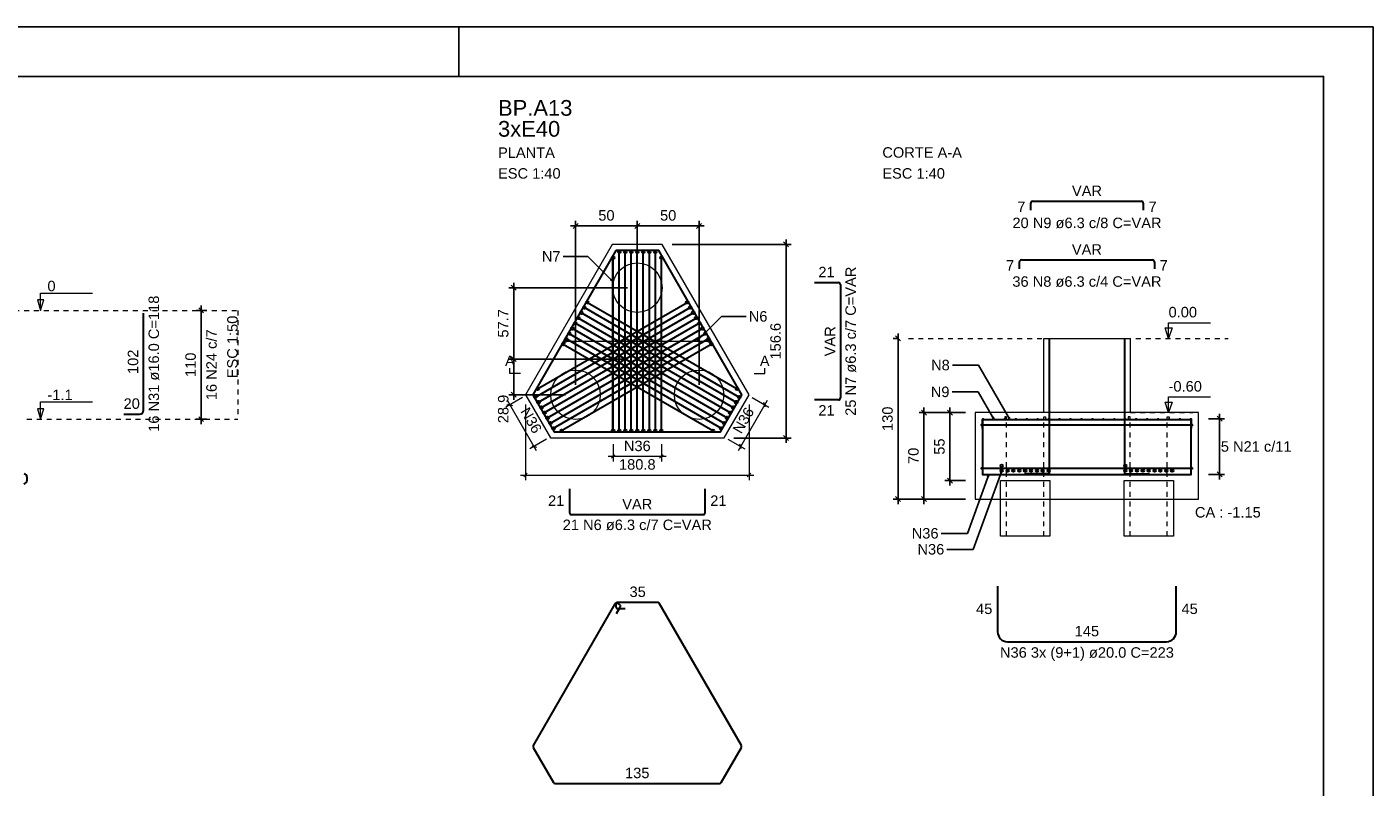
# Model space of a CAD drawing. Header units: millimetres. Extents: x 10 to 1250, y -62 to 528.
# Tile 804 of 909: x 758 to 786, y 113 to 128. Entities that reach past the tile are written whole.
import ezdxf

# ---------------------------------------------------------------- set-up
doc = ezdxf.new("R2010")
doc.units = ezdxf.units.MM
doc.header["$LTSCALE"] = 0.05
doc.linetypes.add('DOT', pattern=[6.35, 0, -6.35])
for name, color, linetype, lineweight in [('Descrição da armadura', 7, 'Continuous', 5), ('DT-Arm de distribuição', 5, 'Continuous', 5), ('DT-Barras na forma', 2, 'Continuous', 30), ('DT-Barras rebatidas', 2, 'Continuous', 30), ('DT-Cotas', 9, 'Continuous', 5), ('DT-Forma', 5, 'Continuous', 5), ('DT-Pontilhado', 9, 'DOT', 5), ('DT-Textos', 7, 'Continuous', 5), ('DT-Título', 3, 'Continuous', 20), ('Textos armaduras', 7, 'Continuous', 5)]:
    doc.layers.add(name, color=color, linetype=linetype, lineweight=lineweight)
doc.layers.add('FOLHA_PADRÃO', color=7, linetype='Continuous')
doc.styles.add('Arial', font='arial.ttf')
doc.styles.get("Standard").update_dxf_attribs({"font": 'arial.ttf'})
doc.dimstyles.get("Standard").update_dxf_attribs({"dimtxt": 0.18, "dimasz": 0.18, "dimexe": 0.18, "dimexo": 0.0625, "dimgap": 0.1, "dimtad": 1, "dimzin": 0, "dimdsep": 46, "dimtxsty": 'Standard', "dimblk": 'OBLIQUE', "dimcen": 0.1, "dimadec": 0, "dimazin": 0, "dimtfac": 1, "dimtofl": 0, "dimtmove": 0, "dimatfit": 3, "dimldrblk": 'OBLIQUE', "dimfxl": 1, "dimtolj": 1, "dimtzin": 0, "dimarcsym": 1})
doc.dimstyles.new('UM_40.000000', dxfattribs={"dimtxt": 0.18, "dimasz": 0.1, "dimexe": 0.1, "dimexo": 0.2, "dimgap": 0, "dimtad": 1, "dimtih": 1, "dimtoh": 1, "dimdec": 1, "dimlfac": 40, "dimzin": 0, "dimdsep": 46, "dimtxsty": 'Standard', "dimcen": 0.09, "dimdle": 0.1, "dimadec": 1, "dimazin": 2, "dimtfac": 1, "dimtdec": 4, "dimtofl": 0, "dimtmove": 0, "dimatfit": 3, "dimfxl": 1, "dimtolj": 1, "dimarcsym": 0})
doc.dimstyles.new('UM_50.000000', dxfattribs={"dimtxt": 0.18, "dimasz": 0.1, "dimexe": 0.1, "dimexo": 0.2, "dimgap": 0.1, "dimtad": 1, "dimdec": 1, "dimlfac": 50, "dimzin": 0, "dimdsep": 46, "dimtxsty": 'Standard', "dimblk": 'OBLIQUE', "dimcen": 0.09, "dimdle": 0.1, "dimadec": 1, "dimazin": 2, "dimtfac": 1, "dimtdec": 1, "dimtofl": 0, "dimtmove": 0, "dimatfit": 3, "dimldrblk": 'OBLIQUE', "dimfxl": 1, "dimtolj": 1, "dimarcsym": 1})

# ---------------------------------------------------------------- blocks, each defined once
blk = doc.blocks.new('_Oblique')
at = {"color": 0, "linetype": 'ByBlock', "lineweight": -2}
blk.add_line((-0.5, -0.5), (0.5, 0.5), dxfattribs=at)
blk = doc.blocks.new('*D1000')
at = {"layer": 'Defpoints', "color": 0, "transparency": 16777216}
for p in [(761.937, 122.198), (762.255, 122.198), (762.255, 119.998)]:
    blk.add_point(p, dxfattribs=at)
at = {"layer": 'DT-Cotas', "color": 0, "lineweight": -2, "transparency": 16777216}
for p, q in [((761.937, 119.898), (761.937, 122.298)), ((762.055, 122.198), (761.837, 122.198)), ((762.055, 119.998), (761.837, 119.998))]:
    blk.add_line(p, q, dxfattribs=at)
at = {"layer": 'DT-Cotas', "color": 0, "lineweight": -2, "transparency": 16777216, "xscale": 0.1, "yscale": 0.1, "zscale": 0.1}
for p, rotation in [((761.937, 122.198), 90), ((761.937, 119.998), 270)]:
    blk.add_blockref('_Oblique', p, dxfattribs=dict(at, rotation=rotation))
blk = doc.blocks.new('*D1001')
at = {"layer": 'Defpoints', "color": 0, "transparency": 16777216}
for p in [(761.937, 122.198), (762.255, 122.198), (762.255, 119.998)]:
    blk.add_point(p, dxfattribs=at)
at = {"layer": 'DT-Cotas', "color": 0, "lineweight": -2, "transparency": 16777216}
for p, q in [((761.937, 119.898), (761.937, 122.298)), ((762.055, 122.198), (761.837, 122.198)), ((762.055, 119.998), (761.837, 119.998))]:
    blk.add_line(p, q, dxfattribs=at)
at = {"layer": 'DT-Cotas', "color": 0, "lineweight": -2, "transparency": 16777216, "xscale": 0.1, "yscale": 0.1, "zscale": 0.1}
for p, rotation in [((761.937, 122.198), 90), ((761.937, 119.998), 270)]:
    blk.add_blockref('_Oblique', p, dxfattribs=dict(at, rotation=rotation))
blk = doc.blocks.new('*D1002')
at = {"layer": 'Defpoints', "color": 0, "transparency": 16777216}
for p in [(761.937, 122.198), (762.255, 122.198), (762.255, 119.998)]:
    blk.add_point(p, dxfattribs=at)
at = {"layer": 'DT-Cotas', "color": 0, "lineweight": -2, "transparency": 16777216}
for p, q in [((761.937, 119.898), (761.937, 122.298)), ((762.055, 122.198), (761.837, 122.198)), ((762.055, 119.998), (761.837, 119.998))]:
    blk.add_line(p, q, dxfattribs=at)
at = {"layer": 'DT-Cotas', "color": 0, "lineweight": -2, "transparency": 16777216, "xscale": 0.1, "yscale": 0.1, "zscale": 0.1}
for p, rotation in [((761.937, 122.198), 90), ((761.937, 119.998), 270)]:
    blk.add_blockref('_Oblique', p, dxfattribs=dict(at, rotation=rotation))
blk = doc.blocks.new('*D1026')
at = {"layer": 'Defpoints', "color": 0, "transparency": 16777216}
for p in [(770.762, 123.907), (770.762, 122.657), (769.512, 120.492)]:
    blk.add_point(p, dxfattribs=at)
at = {"layer": 'DT-Cotas', "color": 0, "lineweight": -2, "transparency": 16777216}
for p, q in [((769.512, 120.692), (769.512, 124.007)), ((770.762, 122.857), (770.762, 124.007)), ((769.412, 123.907), (770.862, 123.907))]:
    blk.add_line(p, q, dxfattribs=at)
at = {"layer": 'DT-Cotas', "color": 0, "lineweight": -2, "transparency": 16777216, "xscale": 0.1, "yscale": 0.1, "zscale": 0.1, "rotation": 180}
blk.add_blockref('_Oblique', (769.512, 123.907), dxfattribs=at)
at = {"layer": 'DT-Cotas', "color": 0, "lineweight": -2, "transparency": 16777216, "xscale": 0.1, "yscale": 0.1, "zscale": 0.1}
blk.add_blockref('_Oblique', (770.762, 123.907), dxfattribs=at)
at = {"layer": 'DT-Cotas', "transparency": 16777216, "insert": (770.137, 124.119), "char_height": 0.2118, "attachment_point": 5, "rotation": 0.0057, "style": 'Arial'}
blk.add_mtext('\\A1;50', dxfattribs=at)
blk = doc.blocks.new('*D1027')
at = {"layer": 'Defpoints', "color": 0, "transparency": 16777216}
for p in [(772.012, 123.907), (770.762, 122.657), (772.012, 120.492)]:
    blk.add_point(p, dxfattribs=at)
at = {"layer": 'DT-Cotas', "color": 0, "lineweight": -2, "transparency": 16777216}
for p, q in [((770.762, 122.857), (770.762, 124.007)), ((772.012, 120.692), (772.012, 124.007)), ((770.662, 123.907), (772.112, 123.907))]:
    blk.add_line(p, q, dxfattribs=at)
at = {"layer": 'DT-Cotas', "color": 0, "lineweight": -2, "transparency": 16777216, "xscale": 0.1, "yscale": 0.1, "zscale": 0.1, "rotation": 180}
blk.add_blockref('_Oblique', (770.762, 123.907), dxfattribs=at)
at = {"layer": 'DT-Cotas', "color": 0, "lineweight": -2, "transparency": 16777216, "xscale": 0.1, "yscale": 0.1, "zscale": 0.1}
blk.add_blockref('_Oblique', (772.012, 123.907), dxfattribs=at)
at = {"layer": 'DT-Cotas', "transparency": 16777216, "insert": (771.387, 124.119), "char_height": 0.2118, "attachment_point": 5, "rotation": 0.0057, "style": 'Arial'}
blk.add_mtext('\\A1;50', dxfattribs=at)
blk = doc.blocks.new('*D1028')
at = {"layer": 'Defpoints', "color": 0, "transparency": 16777216}
for p in [(770.762, 122.657), (768.262, 121.214), (770.762, 121.214)]:
    blk.add_point(p, dxfattribs=at)
at = {"layer": 'DT-Cotas', "color": 0, "lineweight": -2, "transparency": 16777216}
for p, q in [((770.562, 122.657), (768.162, 122.657)), ((768.262, 122.757), (768.262, 121.114)), ((770.562, 121.214), (768.162, 121.214))]:
    blk.add_line(p, q, dxfattribs=at)
at = {"layer": 'DT-Cotas', "color": 0, "lineweight": -2, "transparency": 16777216, "xscale": 0.1, "yscale": 0.1, "zscale": 0.1}
for p, rotation in [((768.262, 122.657), 90), ((768.262, 121.214), 270)]:
    blk.add_blockref('_Oblique', p, dxfattribs=dict(at, rotation=rotation))
at = {"layer": 'DT-Cotas', "transparency": 16777216, "insert": (768.05, 121.936), "char_height": 0.2118, "attachment_point": 5, "rotation": 90, "style": 'Arial'}
blk.add_mtext('\\A1;57.7', dxfattribs=at)
blk = doc.blocks.new('*D1029')
at = {"layer": 'Defpoints', "color": 0, "transparency": 16777216}
for p in [(770.762, 121.214), (768.262, 120.492), (769.512, 120.492)]:
    blk.add_point(p, dxfattribs=at)
at = {"layer": 'DT-Cotas', "color": 0, "lineweight": -2, "transparency": 16777216}
for p, q in [((770.562, 121.214), (768.162, 121.214)), ((768.262, 121.314), (768.262, 120.392)), ((769.312, 120.492), (768.162, 120.492))]:
    blk.add_line(p, q, dxfattribs=at)
at = {"layer": 'DT-Cotas', "color": 0, "lineweight": -2, "transparency": 16777216, "xscale": 0.1, "yscale": 0.1, "zscale": 0.1}
for p, rotation in [((768.262, 121.214), 90), ((768.262, 120.492), 270)]:
    blk.add_blockref('_Oblique', p, dxfattribs=dict(at, rotation=rotation))
at = {"layer": 'DT-Cotas', "transparency": 16777216, "insert": (768.05, 120.204), "char_height": 0.2118, "attachment_point": 5, "rotation": 90, "style": 'Arial'}
blk.add_mtext('\\A1;28.9', dxfattribs=at)
blk = doc.blocks.new('*D1030')
at = {"layer": 'Defpoints', "color": 0, "transparency": 16777216}
for p in [(771.267, 123.532), (773.772, 123.532), (772.517, 119.617)]:
    blk.add_point(p, dxfattribs=at)
at = {"layer": 'DT-Cotas', "color": 0, "lineweight": -2, "transparency": 16777216}
for p, q in [((771.467, 123.532), (773.872, 123.532)), ((773.772, 119.517), (773.772, 123.632)), ((772.717, 119.617), (773.872, 119.617))]:
    blk.add_line(p, q, dxfattribs=at)
at = {"layer": 'DT-Cotas', "color": 0, "lineweight": -2, "transparency": 16777216, "xscale": 0.1, "yscale": 0.1, "zscale": 0.1}
for p, rotation in [((773.772, 123.532), 90), ((773.772, 119.617), 270)]:
    blk.add_blockref('_Oblique', p, dxfattribs=dict(at, rotation=rotation))
at = {"layer": 'DT-Cotas', "transparency": 16777216, "insert": (773.56, 121.575), "char_height": 0.2118, "attachment_point": 5, "rotation": 90, "style": 'Arial'}
blk.add_mtext('\\A1;156.6', dxfattribs=at)
blk = doc.blocks.new('*D1031')
at = {"layer": 'Defpoints', "color": 0, "transparency": 16777216}
for p in [(777.599, 120.131), (777.087, 118.756), (777.599, 118.756)]:
    blk.add_point(p, dxfattribs=at)
at = {"layer": 'DT-Cotas', "color": 0, "lineweight": -2, "transparency": 16777216}
for p, q in [((777.399, 120.131), (776.987, 120.131)), ((777.087, 120.231), (777.087, 118.656)), ((777.399, 118.756), (776.987, 118.756))]:
    blk.add_line(p, q, dxfattribs=at)
at = {"layer": 'DT-Cotas', "color": 0, "lineweight": -2, "transparency": 16777216, "xscale": 0.1, "yscale": 0.1, "zscale": 0.1}
for p, rotation in [((777.087, 120.131), 90), ((777.087, 118.756), 270)]:
    blk.add_blockref('_Oblique', p, dxfattribs=dict(at, rotation=rotation))
at = {"layer": 'DT-Cotas', "transparency": 16777216, "insert": (776.875, 119.443), "char_height": 0.2118, "attachment_point": 5, "rotation": 90, "style": 'Arial'}
blk.add_mtext('\\A1;55', dxfattribs=at)
blk = doc.blocks.new('*D1032')
at = {"layer": 'Defpoints', "color": 0, "transparency": 16777216}
for p in [(777.599, 120.131), (776.562, 118.381), (777.599, 118.381)]:
    blk.add_point(p, dxfattribs=at)
at = {"layer": 'DT-Cotas', "color": 0, "lineweight": -2, "transparency": 16777216}
for p, q in [((777.399, 120.131), (776.462, 120.131)), ((776.562, 120.231), (776.562, 118.281)), ((777.399, 118.381), (776.462, 118.381))]:
    blk.add_line(p, q, dxfattribs=at)
at = {"layer": 'DT-Cotas', "color": 0, "lineweight": -2, "transparency": 16777216, "xscale": 0.1, "yscale": 0.1, "zscale": 0.1}
for p, rotation in [((776.562, 120.131), 90), ((776.562, 118.381), 270)]:
    blk.add_blockref('_Oblique', p, dxfattribs=dict(at, rotation=rotation))
at = {"layer": 'DT-Cotas', "transparency": 16777216, "insert": (776.35, 119.256), "char_height": 0.2118, "attachment_point": 5, "rotation": 90, "style": 'Arial'}
blk.add_mtext('\\A1;70', dxfattribs=at)
blk = doc.blocks.new('*D1033')
at = {"layer": 'Defpoints', "color": 0, "transparency": 16777216}
for p in [(776.249, 121.631), (776.037, 118.381), (777.599, 118.381)]:
    blk.add_point(p, dxfattribs=at)
at = {"layer": 'DT-Cotas', "color": 0, "lineweight": -2, "transparency": 16777216}
for p, q in [((776.049, 121.631), (775.937, 121.631)), ((776.037, 121.731), (776.037, 118.281)), ((777.399, 118.381), (775.937, 118.381))]:
    blk.add_line(p, q, dxfattribs=at)
at = {"layer": 'DT-Cotas', "color": 0, "lineweight": -2, "transparency": 16777216, "xscale": 0.1, "yscale": 0.1, "zscale": 0.1}
for p, rotation in [((776.037, 121.631), 90), ((776.037, 118.381), 270)]:
    blk.add_blockref('_Oblique', p, dxfattribs=dict(at, rotation=rotation))
at = {"layer": 'DT-Cotas', "transparency": 16777216, "insert": (775.825, 120.006), "char_height": 0.2118, "attachment_point": 5, "rotation": 90, "style": 'Arial'}
blk.add_mtext('\\A1;130', dxfattribs=at)
blk = doc.blocks.new('*D1034')
at = {"layer": 'Defpoints', "color": 0, "transparency": 16777216}
for p in [(782.12, 120.006), (782.12, 118.881), (782.543, 118.881)]:
    blk.add_point(p, dxfattribs=at)
at = {"layer": 'DT-Cotas', "color": 0, "lineweight": -2, "transparency": 16777216}
for p, q in [((782.32, 120.006), (782.643, 120.006)), ((782.543, 120.106), (782.543, 118.781)), ((782.32, 118.881), (782.643, 118.881))]:
    blk.add_line(p, q, dxfattribs=at)
at = {"layer": 'DT-Cotas', "color": 0, "lineweight": -2, "transparency": 16777216, "xscale": 0.1, "yscale": 0.1, "zscale": 0.1}
for p, rotation in [((782.543, 120.006), 90), ((782.543, 118.881), 270)]:
    blk.add_blockref('_Oblique', p, dxfattribs=dict(at, rotation=rotation))
blk = doc.blocks.new('A1')
at = {"layer": 'FOLHA_PADRÃO', "color": 1, "linetype": 'Continuous'}
for points in [[(-84.1, 0), (0, 0), (0, 59.4), (-84.1, 59.4), (-84.1, 0)], [(-18.5, 59.4), (-18.5, 58.408)]]:
    blk.add_lwpolyline(points, dxfattribs=at)
at = {"layer": 'FOLHA_PADRÃO', "color": 6, "linetype": 'Continuous'}
blk.add_lwpolyline([(-83.1, 58.4), (-1, 58.4), (-1, 1), (-83.1, 1), (-83.1, 58.4)], dxfattribs=at)

msp = doc.modelspace()

# ---------------------------------------------------------------- linework, layer by layer
at = {"layer": 'DT-Arm de distribuição'}
for p, q in [((770.2616, 119.7673), (770.2616, 123.2414)), ((769.2995, 121.5749), (772.2238, 121.5749))]:
    msp.add_line(p, q, dxfattribs=at)
for centre in [(770.2616, 123.2414), (769.2995, 121.5749), (772.2238, 121.5749), (770.2616, 119.7673)]:
    msp.add_circle(centre, 0.025, dxfattribs=at)
at = {"layer": 'DT-Barras na forma'}
for p, q in [((770.2741, 119.7673), (770.2741, 123.263)), ((770.396, 119.7673), (770.396, 123.3824)), ((770.5179, 119.7673), (770.5179, 123.3824)), ((770.6397, 119.7673), (770.6397, 123.3824)), ((770.7616, 119.7673), (770.7616, 123.3824)), ((770.8835, 119.7673), (770.8835, 123.3824)), ((771.0054, 119.7673), (771.0054, 123.3824)), ((771.1272, 119.7673), (771.1272, 123.3824)), ((771.2491, 119.7673), (771.2491, 123.263)), ((768.7434, 120.6117), (771.7707, 122.3595)), ((769.7525, 122.3595), (772.7799, 120.6117)), ((768.7009, 120.4465), (771.8317, 122.254)), ((768.7619, 120.3409), (771.8926, 122.1485)), ((768.8228, 120.2354), (771.9535, 122.0429)), ((769.5697, 122.0429), (772.7004, 120.2354)), ((769.6306, 122.1485), (772.7614, 120.3409)), ((769.6916, 122.254), (772.8223, 120.4465)), ((768.8837, 120.1298), (772.0145, 121.9374)), ((768.9447, 120.0243), (772.0754, 121.8318)), ((769.4478, 121.8318), (772.5785, 120.0243)), ((769.5087, 121.9374), (772.6395, 120.1298)), ((769.0056, 119.9187), (772.1364, 121.7263)), ((769.0666, 119.8132), (772.1973, 121.6207)), ((769.2309, 119.7673), (772.2582, 121.5152)), ((769.265, 121.5152), (772.2924, 119.7673)), ((769.3259, 121.6207), (772.4567, 119.8132)), ((769.3869, 121.7263), (772.5176, 119.9187)), ((777.7366, 119.8805), (781.9823, 119.8805)), ((777.7366, 119.0055), (781.9823, 119.0055))]:
    msp.add_line(p, q, dxfattribs=at)
msp.add_lwpolyline([(770.3286, 123.4074), (768.6456, 120.4923), (769.0786, 119.7423), (772.4446, 119.7423), (772.8776, 120.4923), (771.1946, 123.4074), (770.3286, 123.4074)], close=True, dxfattribs=at)
for points in [[(779.0969, 121.6305), (779.0969, 118.893), (778.5969, 118.893)], [(780.6219, 121.6305), (780.6219, 118.893), (781.1219, 118.893)], [(777.7491, 120.0055), (777.7491, 118.8805), (781.9698, 118.8805), (781.9698, 120.0055)], [(777.7491, 119.8087), (777.7491, 119.9898), (781.9698, 119.9898), (781.9698, 119.8087)]]:
    msp.add_lwpolyline(points, dxfattribs=at)
for centre, radius in [((770.396, 123.3824), 0.025), ((770.5179, 123.3824), 0.025), ((770.6397, 123.3824), 0.025), ((770.7616, 123.3824), 0.025), ((770.8835, 123.3824), 0.025), ((771.0054, 123.3824), 0.025), ((771.1272, 123.3824), 0.025), ((770.2741, 123.263), 0.025), ((771.2491, 123.263), 0.025), ((769.7525, 122.3595), 0.025), ((771.7707, 122.3595), 0.025), ((769.5697, 122.0429), 0.025), ((769.6306, 122.1485), 0.025), ((769.6916, 122.254), 0.025), ((771.8317, 122.254), 0.025), ((771.8926, 122.1485), 0.025), ((771.9535, 122.0429), 0.025), ((769.3869, 121.7263), 0.025), ((769.4478, 121.8318), 0.025), ((769.5087, 121.9374), 0.025), ((772.0145, 121.9374), 0.025), ((772.0754, 121.8318), 0.025), ((772.1364, 121.7263), 0.025), ((769.265, 121.5152), 0.025), ((769.3259, 121.6207), 0.025), ((772.1973, 121.6207), 0.025), ((772.2582, 121.5152), 0.025), ((768.7009, 120.4465), 0.025), ((768.7434, 120.6117), 0.025), ((772.7799, 120.6117), 0.025), ((772.8223, 120.4465), 0.025), ((768.7619, 120.3409), 0.025), ((768.8228, 120.2354), 0.025), ((768.8837, 120.1298), 0.025), ((772.6395, 120.1298), 0.025), ((772.7004, 120.2354), 0.025), ((772.7614, 120.3409), 0.025), ((768.9447, 120.0243), 0.025), ((769.0056, 119.9187), 0.025), ((772.5176, 119.9187), 0.025), ((772.5785, 120.0243), 0.025), ((777.7366, 119.8805), 0.0125), ((777.7491, 120.0055), 0), ((777.7491, 120.0055), 0), ((777.7569, 119.9977), 0.00788), ((777.9782, 119.9977), 0.00788), ((778.1996, 119.9977), 0.00788), ((778.4209, 119.9977), 0.00788), ((778.6422, 119.9977), 0.00788), ((778.8635, 119.9977), 0.00788), ((779.0848, 119.9977), 0.00788), ((779.3061, 119.9977), 0.00788), ((779.5274, 119.9977), 0.00788), ((779.7488, 119.9977), 0.00788), ((779.9701, 119.9977), 0.00788), ((780.1914, 119.9977), 0.00788), ((780.4127, 119.9977), 0.00788), ((780.634, 119.9977), 0.00788), ((780.8553, 119.9977), 0.00788), ((781.0767, 119.9977), 0.00788), ((781.298, 119.9977), 0.00788), ((781.5193, 119.9977), 0.00788), ((781.7406, 119.9977), 0.00788), ((781.9619, 119.9977), 0.00788), ((781.9823, 119.8805), 0.0125), ((769.0666, 119.8132), 0.025), ((769.2309, 119.7673), 0.025), ((770.2741, 119.7673), 0.025), ((770.396, 119.7673), 0.025), ((770.5179, 119.7673), 0.025), ((770.6397, 119.7673), 0.025), ((770.7616, 119.7673), 0.025), ((770.8835, 119.7673), 0.025), ((771.0054, 119.7673), 0.025), ((771.1272, 119.7673), 0.025), ((771.2491, 119.7673), 0.025), ((772.2924, 119.7673), 0.025), ((772.4567, 119.8132), 0.025), ((778.1344, 119.0555), 0.025), ((780.6344, 119.0555), 0.025), ((777.7366, 119.0055), 0.0125), ((778.1344, 118.9555), 0.025), ((778.2532, 118.9555), 0.025), ((778.3719, 118.9555), 0.025), ((778.4907, 118.9555), 0.025), ((778.6094, 118.9555), 0.025), ((778.7282, 118.9555), 0.025), ((778.8469, 118.9555), 0.025), ((778.9657, 118.9555), 0.025), ((779.0844, 118.9555), 0.025), ((780.6344, 118.9555), 0.025), ((780.7532, 118.9555), 0.025), ((780.8719, 118.9555), 0.025), ((780.9907, 118.9555), 0.025), ((781.1094, 118.9555), 0.025), ((781.2282, 118.9555), 0.025), ((781.3469, 118.9555), 0.025), ((781.4657, 118.9555), 0.025), ((781.5844, 118.9555), 0.025), ((781.9823, 119.0055), 0.0125)]:
    msp.add_circle(centre, radius, dxfattribs=at)
at = {"layer": 'DT-Barras rebatidas'}
for p, q in [((778.7214, 124.2241), (778.7214, 124.3658)), ((778.7608, 124.4052), (780.9607, 124.4052)), ((781.0001, 124.3658), (781.0001, 124.2241)), ((778.494, 123.0379), (778.494, 123.1797)), ((778.5333, 123.219), (781.1855, 123.219)), ((781.2249, 123.1797), (781.2249, 123.0379)), ((774.347, 122.7619), (774.833, 122.7619)), ((774.8724, 122.7225), (774.8724, 120.4272)), ((760.7724, 120.1781), (760.7724, 122.1401)), ((774.833, 120.3878), (774.347, 120.3878)), ((760.3724, 120.0981), (760.6924, 120.0981)), ((758.4117, 118.831), (758.4117, 118.7515)), ((769.3911, 118.5923), (769.3911, 118.1063)), ((772.1322, 118.1063), (772.1322, 118.5923)), ((769.4304, 118.0669), (772.0928, 118.0669)), ((778.0519, 116.622), (778.0519, 115.697)), ((781.667, 115.697), (781.667, 116.622)), ((770.3099, 116.2598), (768.6564, 113.396)), ((770.3286, 116.2548), (770.3286, 116.2048)), ((770.3431, 116.0674), (770.4181, 116.1973)), ((770.4044, 116.2486), (770.3611, 116.2736)), ((771.173, 116.2923), (770.3661, 116.2923)), ((770.3661, 116.1673), (770.5161, 116.1673)), ((772.8668, 113.396), (771.2055, 116.2736)), ((778.2519, 115.497), (781.467, 115.497)), ((768.6564, 113.3585), (769.0678, 112.646)), ((772.4555, 112.646), (772.8668, 113.3585)), ((769.1003, 112.6273), (772.423, 112.6273))]:
    msp.add_line(p, q, dxfattribs=at)
for centre, radius, start, end in [((778.7608, 124.3658), 0.0394, 90, 180), ((780.9607, 124.3658), 0.0394, 0, 90), ((778.5333, 123.1797), 0.0394, 90, 180), ((781.1855, 123.1797), 0.0394, 0, 90), ((774.833, 122.7225), 0.0394, 0, 90), ((774.833, 120.4272), 0.0394, 270, 0), ((760.6924, 120.1781), 0.08, 270, 0), ((758.3517, 118.831), 0.06, 0, 85.02164), ((758.3517, 118.7515), 0.06, 265.02164, 0), ((769.4304, 118.1063), 0.0394, 180, 270), ((772.0928, 118.1063), 0.0394, 270, 0), ((770.3423, 116.2411), 0.0375, 60, 150), ((770.3661, 116.2548), 0.0375, 90, 180), ((770.3661, 116.2048), 0.0375, 180, 270), ((770.3856, 116.2161), 0.0375, 330, 60), ((771.173, 116.2548), 0.0375, 30, 90), ((778.2519, 115.697), 0.2, 180, 270), ((781.467, 115.697), 0.2, 270, 0), ((768.6889, 113.3773), 0.0375, 150, 210), ((772.8343, 113.3773), 0.0375, 330, 30), ((769.1003, 112.6648), 0.0375, 210, 270), ((772.423, 112.6648), 0.0375, 270, 330)]:
    msp.add_arc(centre, radius, start, end, dxfattribs=at)
at = {"layer": 'DT-Cotas'}
for p, q in [((768.4403, 120.4367), (768.0987, 120.2395)), ((773.083, 120.4367), (773.4245, 120.2395)), ((768.7228, 119.3585), (768.1353, 120.3761)), ((768.137, 120.3025), (768.2336, 120.2766)), ((768.5013, 120.2923), (768.5013, 118.7673)), ((773.3879, 120.3761), (772.8004, 119.3585)), ((773.022, 120.2923), (773.022, 118.7673)), ((773.3508, 120.2412), (773.325, 120.3378)), ((768.9278, 119.5923), (768.5862, 119.3951)), ((772.5955, 119.5923), (772.937, 119.3951)), ((768.6245, 119.4581), (768.7211, 119.4322)), ((770.2741, 119.4923), (770.2741, 119.1423)), ((771.2491, 119.4923), (771.2491, 119.1423)), ((772.8633, 119.3968), (772.8375, 119.4934)), ((771.3491, 119.2423), (770.1741, 119.2423)), ((770.2388, 119.207), (770.3095, 119.2777)), ((771.2138, 119.207), (771.2845, 119.2777)), ((768.4013, 118.8673), (773.122, 118.8673)), ((768.5366, 118.9027), (768.4659, 118.832)), ((773.0573, 118.9027), (772.9866, 118.832))]:
    msp.add_line(p, q, dxfattribs=at)
at = {"layer": 'DT-Forma'}
for points in [[(770.2564, 123.5324), (768.5013, 120.4923), (769.0064, 119.6173), (772.5168, 119.6173), (773.022, 120.4923), (771.2668, 123.5324), (770.2564, 123.5324)], [(778.9844, 120.1305), (778.9844, 121.6305), (780.7344, 121.6305), (780.7344, 120.1305), (778.9844, 120.1305)], [(777.5991, 120.1305), (777.5991, 118.3805), (782.1198, 118.3805), (782.1198, 120.1305), (777.5991, 120.1305)], [(778.1094, 117.6305), (778.1094, 118.7555), (779.1094, 118.7555), (779.1094, 117.6305), (778.1094, 117.6305)], [(780.6094, 117.6305), (780.6094, 118.7555), (781.6094, 118.7555), (781.6094, 117.6305), (780.6094, 117.6305)]]:
    msp.add_lwpolyline(points, close=True, dxfattribs=at)
for centre in [(770.7616, 122.6574), (769.5116, 120.4923), (772.0116, 120.4923)]:
    msp.add_circle(centre, 0.5, dxfattribs=at)
at = {"layer": 'DT-Pontilhado', "ltscale": 0.2}
for p, q in [((749.5548, 122.1981), (762.6786, 122.1981)), ((762.6786, 122.1981), (762.6786, 119.9981)), ((776.2491, 121.6305), (782.7198, 121.6305)), ((780.7344, 120.1305), (782.0052, 120.1305)), ((758.4117, 119.9981), (762.6786, 119.9981))]:
    msp.add_line(p, q, dxfattribs=at)
for points in [[(778.2344, 117.6305), (778.2344, 120.0055), (778.2344, 120.043), (778.1969, 120.043), (778.1969, 119.968)], [(778.9844, 117.6305), (778.9844, 120.0055), (778.9844, 120.043), (779.0219, 120.043), (779.0219, 119.968)], [(780.7344, 117.6305), (780.7344, 120.0055), (780.7344, 120.043), (780.6969, 120.043), (780.6969, 119.968)], [(781.4844, 117.6305), (781.4844, 120.0055), (781.4844, 120.043), (781.5219, 120.043), (781.5219, 119.968)]]:
    msp.add_lwpolyline(points, dxfattribs=at)
at = {"layer": 'DT-Textos'}
for points in [[(758.687, 122.1981), (758.7506, 122.4099), (758.6235, 122.4099), (758.687, 122.1981), (758.687, 122.5481), (759.737, 122.5481)], [(781.511, 121.6305), (781.511, 121.9482), (782.3582, 121.9482)], [(768.3954, 120.9223), (768.1836, 120.9223), (768.1836, 121.0282)], [(773.1279, 120.9223), (773.3397, 120.9223), (773.3397, 121.0282)], [(781.511, 120.1305), (781.511, 120.4482), (782.3582, 120.4482)], [(758.687, 119.9981), (758.7506, 120.2099), (758.6235, 120.2099), (758.687, 119.9981), (758.687, 120.3481), (759.737, 120.3481)]]:
    msp.add_lwpolyline(points, dxfattribs=at)
for points in [[(781.5816, 121.8423), (781.511, 121.6305), (781.4404, 121.8423), (781.5816, 121.8423)], [(781.5816, 120.3423), (781.511, 120.1305), (781.4404, 120.3423), (781.5816, 120.3423)]]:
    msp.add_lwpolyline(points, close=True, dxfattribs=at)

# ---------------------------------------------------------------- block references
msp.add_blockref('A1', (785.6489, 68.5322))

# ---------------------------------------------------------------- texts
at = {"layer": 'Descrição da armadura', "linetype": 'Continuous', "char_height": 0.2118, "attachment_point": 8, "line_spacing_factor": 0.798, "style": 'Arial'}
for s, insert, width in [('20 N9 ø6.3 c/8 C=VAR', (779.8608, 123.8568), 6.050965), ('36 N8 ø6.3 c/4 C=VAR', (779.8594, 122.6707), 6.050965), ('N36', (770.7616, 119.3482), 1.088351), ('5 N21 c/11', (783.2841, 119.3371), 2.833843), ('21 N6 ø6.3 c/7 C=VAR', (770.7616, 117.7492), 6.050965), ('N36 3x (9+1) ø20.0 C=223', (779.8594, 115.109), 7.057625)]:
    msp.add_mtext(s, dxfattribs=dict(at, insert=insert, width=width))
for s, insert, width, rotation in [('25 N7 ø6.3 c/7 C=VAR', (775.1901, 121.5749), 6.050965, 90), ('16 N31 ø16.0 C=118', (761.0901, 121.1191), 5.524605, 90), ('16 N24 c/7', (762.255, 121.0981), 2.869342, 90), ('N36', (768.5208, 119.9203), 1.088351, 300), ('N36', (773.0024, 119.9203), 1.088351, 60)]:
    msp.add_mtext(s, dxfattribs=dict(at, insert=insert, width=width, rotation=rotation))
at = {"layer": 'DT-Cotas', "linetype": 'Continuous', "char_height": 0.2118, "line_spacing_factor": 0.798, "style": 'Arial'}
for s, insert, width, attachment_point in [('N7', (769.2087, 123.1855), 0.758398, 9), ('N6', (773.0169, 121.969), 0.758398, 7), ('N8', (777.0845, 120.9844), 0.758398, 9), ('N9', (777.0781, 120.442), 0.758398, 9), ('180.8', (770.7616, 118.9732), 1.466274, 8), ('N36', (776.857, 117.5805), 1.088351, 9), ('N36', (776.9725, 117.2574), 1.088351, 9)]:
    msp.add_mtext(s, dxfattribs=dict(at, insert=insert, width=width, attachment_point=attachment_point))
at = {"layer": 'DT-Cotas', "linetype": 'Continuous', "insert": (761.8314, 121.0981), "char_height": 0.2118, "width": 0.989858, "attachment_point": 8, "rotation": 90, "line_spacing_factor": 0.798, "style": 'Arial'}
msp.add_mtext('110', dxfattribs=at)
at = {"layer": 'DT-Textos', "line_spacing_factor": 0.798, "style": 'Arial'}
for s, insert, char_height, width, attachment_point in [('3xE40', (767.9439, 125.7077), 0.3177, 2.768993, 7), ('CORTE A-A', (775.7196, 125.2841), 0.2118, 3.190327, 7), ('PLANTA', (767.9439, 125.2841), 0.2118, 2.279377, 7), ('ESC 1:40', (767.9439, 124.8605), 0.2118, 2.507973, 7), ('ESC 1:40', (775.7196, 124.8605), 0.2118, 2.507973, 7), ('0', (758.827, 122.5831), 0.2118, 0.325871, 7), ('0.00', (781.511, 122.0541), 0.2118, 1.140404, 7), ('A', (768.1836, 121.0706), 0.2118, 0.390816, 8), ('A', (773.3397, 121.0706), 0.2118, 0.390816, 8), ('-1.1', (758.827, 120.3831), 0.2118, 1.009655, 7), ('-0.60', (781.511, 120.5541), 0.2118, 1.335526, 7), ('CA : -1.15', (782.0448, 118.0055), 0.2118, 2.637863, 7)]:
    msp.add_mtext(s, dxfattribs=dict(at, insert=insert, char_height=char_height, width=width, attachment_point=attachment_point))
at = {"layer": 'DT-Textos', "linetype": 'Continuous', "insert": (762.6786, 122.0922), "char_height": 0.2118, "width": 2.507973, "attachment_point": 9, "rotation": 90, "line_spacing_factor": 0.798, "style": 'Arial'}
msp.add_mtext('ESC 1:50', dxfattribs=at)
at = {"layer": 'DT-Título', "insert": (767.9439, 126.1313), "char_height": 0.3177, "width": 3.311634, "attachment_point": 7, "line_spacing_factor": 0.798, "style": 'Arial'}
msp.add_mtext('BP.A13', dxfattribs=at)
at = {"layer": 'Textos armaduras', "linetype": 'Continuous', "char_height": 0.2118, "attachment_point": 7, "line_spacing_factor": 0.798, "style": 'Arial'}
for s, insert, width in [('VAR', (779.5558, 124.5111), 1.219869), ('7', (778.4506, 124.189), 0.329953), ('7', (781.106, 124.189), 0.329953), ('VAR', (779.5545, 123.3249), 1.219869), ('21', (774.425, 122.8678), 0.659905), ('7', (778.2231, 123.0029), 0.329953), ('7', (781.3308, 123.0029), 0.329953), ('20', (760.3674, 120.204), 0.659905), ('21', (774.425, 120.0701), 0.659905), ('21', (768.9552, 118.2434), 0.659905), ('21', (772.2381, 118.2434), 0.659905), ('VAR', (770.4566, 118.1728), 1.219869), ('35', (770.6046, 116.3982), 0.659905), ('45', (777.616, 116.0536), 0.659905), ('45', (781.7729, 116.0536), 0.659905), ('145', (779.612, 115.6029), 0.989858), ('135', (770.5142, 112.7332), 0.989858)]:
    msp.add_mtext(s, dxfattribs=dict(at, insert=insert, width=width))
at = {"layer": 'Textos armaduras', "linetype": 'Continuous', "char_height": 0.2118, "attachment_point": 7, "rotation": 90, "line_spacing_factor": 0.798, "style": 'Arial'}
for s, insert, width in [('VAR', (774.7665, 121.2699), 1.219869), ('102', (760.6665, 120.9117), 0.989858)]:
    msp.add_mtext(s, dxfattribs=dict(at, insert=insert, width=width))

# ---------------------------------------------------------------- dimensions: what is measured, and where the dimension line sits
at = {"layer": 'DT-Cotas'}
for base, p1, p2, picture, middle in [((770.7616, 123.9074), (769.5116, 120.4923), (770.7616, 122.6574), '*D1026', (770.1366, 124.1192)), ((772.0116, 123.9074), (770.7616, 122.6574), (772.0116, 120.4923), '*D1027', (771.3866, 124.1192))]:
    dim = msp.add_linear_dim(base=base, p1=p1, p2=p2, dimstyle='UM_40.000000', override={"dimtxt": 0.2118, "dimasz": 0.1, "dimexe": 0.1, "dimexo": 0.2, "dimtad": 1, "dimtih": 0, "dimtoh": 0, "dimdec": 1, "dimlfac": 40, "dimzin": 8, "dimtxsty": 'Arial', "dimblk": 'Oblique', "dimblk1": 'Oblique', "dimblk2": 'Oblique', "dimsah": 1, "dimdle": 0.1, "dimse1": 0, "dimse2": 0, "dimclrt": 256, "dimadec": 1, "dimazin": 3, "dimtmove": 2, "dimldrblk": 'Oblique'}, dxfattribs=at)
    dim.commit()
    dim.dimension.update_dxf_attribs({"geometry": picture, "text_midpoint": middle, "dimtype": 160, "text_rotation": 0.00573})
for base, p1, p2, picture, middle in [((773.772, 123.5324), (772.5168, 119.6173), (771.2668, 123.5324), '*D1030', (773.5602, 121.5749)), ((768.2616, 121.214), (770.7616, 122.6574), (770.7616, 121.214), '*D1028', (768.0498, 121.9357)), ((776.0373, 118.3805), (776.2491, 121.6305), (777.5991, 118.3805), '*D1033', (775.8255, 120.0055)), ((768.2616, 120.4923), (770.7616, 121.214), (769.5116, 120.4923), '*D1029', (768.0498, 120.2037)), ((776.5623, 118.3805), (777.5991, 120.1305), (777.5991, 118.3805), '*D1032', (776.3505, 119.2555)), ((777.0873, 118.7555), (777.5991, 120.1305), (777.5991, 118.7555), '*D1031', (776.8755, 119.443))]:
    dim = msp.add_linear_dim(base=base, p1=p1, p2=p2, angle=90, dimstyle='UM_40.000000', override={"dimtxt": 0.2118, "dimasz": 0.1, "dimexe": 0.1, "dimexo": 0.2, "dimtad": 1, "dimtih": 0, "dimtoh": 0, "dimdec": 1, "dimlfac": 40, "dimzin": 8, "dimtxsty": 'Arial', "dimblk": 'Oblique', "dimblk1": 'Oblique', "dimblk2": 'Oblique', "dimsah": 1, "dimdle": 0.1, "dimse1": 0, "dimse2": 0, "dimclrt": 256, "dimadec": 1, "dimazin": 3, "dimtmove": 2, "dimldrblk": 'Oblique'}, dxfattribs=at)
    dim.commit()
    dim.dimension.update_dxf_attribs({"geometry": picture, "text_midpoint": middle, "dimtype": 160, "text_rotation": 90})
for base, p1, p2, dimstyle, override, picture, middle in [((761.9373, 122.1981), (762.255, 119.9981), (762.255, 122.1981), 'UM_50.000000', {"dimtxt": 0.2118, "dimasz": 0.1, "dimexe": 0.1, "dimexo": 0.2, "dimtad": 1, "dimtih": 0, "dimtoh": 0, "dimdec": 1, "dimlfac": 50, "dimzin": 8, "dimtxsty": 'Arial', "dimblk": 'Oblique', "dimblk1": 'Oblique', "dimblk2": 'Oblique', "dimsah": 1, "dimdle": 0.1, "dimse1": 0, "dimse2": 0, "dimclrt": 256, "dimadec": 1, "dimazin": 3, "dimtmove": 2, "dimldrblk": 'Oblique'}, '*D1000', (761.7255, 121.0981)), ((761.9373, 122.1981), (762.255, 119.9981), (762.255, 122.1981), 'UM_50.000000', {"dimtxt": 0.2118, "dimasz": 0.1, "dimexe": 0.1, "dimexo": 0.2, "dimtad": 1, "dimtih": 0, "dimtoh": 0, "dimdec": 1, "dimlfac": 50, "dimzin": 8, "dimtxsty": 'Arial', "dimblk": 'Oblique', "dimblk1": 'Oblique', "dimblk2": 'Oblique', "dimsah": 1, "dimdle": 0.1, "dimse1": 0, "dimse2": 0, "dimclrt": 256, "dimadec": 1, "dimazin": 3, "dimtmove": 2, "dimldrblk": 'Oblique'}, '*D1001', (761.7255, 121.0981)), ((761.9373, 122.1981), (762.255, 119.9981), (762.255, 122.1981), 'UM_50.000000', {"dimtxt": 0.2118, "dimasz": 0.1, "dimexe": 0.1, "dimexo": 0.2, "dimtad": 1, "dimtih": 0, "dimtoh": 0, "dimdec": 1, "dimlfac": 50, "dimzin": 8, "dimtxsty": 'Arial', "dimblk": 'Oblique', "dimblk1": 'Oblique', "dimblk2": 'Oblique', "dimsah": 1, "dimdle": 0.1, "dimse1": 0, "dimse2": 0, "dimclrt": 256, "dimadec": 1, "dimazin": 3, "dimtmove": 2, "dimldrblk": 'Oblique'}, '*D1002', (761.7255, 121.0981)), ((782.5434, 118.8805), (782.1198, 120.0055), (782.1198, 118.8805), 'UM_40.000000', {"dimtxt": 0.2118, "dimasz": 0.1, "dimexe": 0.1, "dimexo": 0.2, "dimtad": 1, "dimtih": 0, "dimtoh": 0, "dimdec": 1, "dimlfac": 40, "dimzin": 8, "dimtxsty": 'Arial', "dimblk": 'Oblique', "dimblk1": 'Oblique', "dimblk2": 'Oblique', "dimsah": 1, "dimdle": 0.1, "dimse1": 0, "dimse2": 0, "dimclrt": 256, "dimadec": 1, "dimazin": 3, "dimtmove": 2, "dimldrblk": 'Oblique'}, '*D1034', (782.3316, 119.443))]:
    dim = msp.add_linear_dim(base=base, p1=p1, p2=p2, angle=90, text=' ', dimstyle=dimstyle, override=override, dxfattribs=at)
    dim.commit()
    dim.dimension.update_dxf_attribs({"geometry": picture, "text_midpoint": middle, "dimtype": 160, "text_rotation": 90})

# ---------------------------------------------------------------- leaders
for points in [[(770.2616, 122.7914), (769.7616, 123.2914), (769.2616, 123.2914)], [(771.964, 121.5749), (772.464, 122.0749), (772.964, 122.0749)], [(778.3023, 119.9898), (777.6669, 121.0903), (777.1374, 121.0903)], [(777.9782, 119.9977), (777.6605, 120.5479), (777.131, 120.5479)], [(777.8741, 118.8805), (777.4394, 117.6864), (776.9099, 117.6864)], [(778.1344, 118.9555), (777.5549, 117.3633), (777.0254, 117.3633)]]:
    msp.add_leader(points, dimstyle='Standard', override={"dimasz": 0.05, "dimldrblk": 'Closed'}, dxfattribs=at)

doc.saveas('drawing.dxf')
